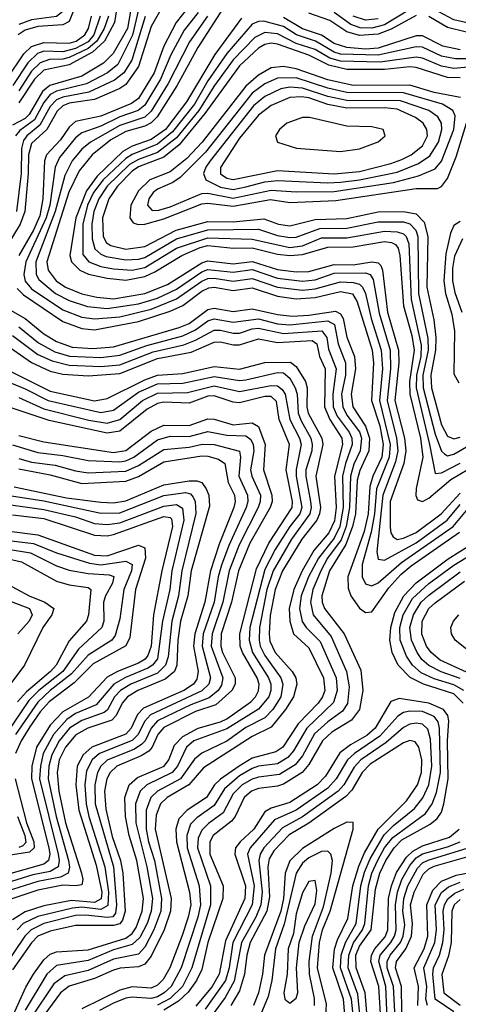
# Model space of a CAD drawing. Header units: inches. Extents: x 501365 to 657855, y 482276 to 547543.
# Tile 560 of 656: x 591213 to 592604, y 505834 to 508958. Entities that reach past the tile are written whole.
import ezdxf

# ---------------------------------------------------------------- set-up
doc = ezdxf.new("R2010")
doc.units = ezdxf.units.IN
doc.header["$MEASUREMENT"] = 0
doc.layers.add('A5590', color=7, linetype='Continuous')

msp = doc.modelspace()

# ---------------------------------------------------------------- linework, layer by layer
at = {"layer": 'A5590', "color": 5}
for points, elevation in [([(591851.6, 510000), (591850, 509998.6), (591770, 509859.2), (591649.7, 509690), (591628.4, 509590), (591601.9, 509510), (591586.3, 509430), (591570, 509382.1), (591512.8, 509290), (591492.2, 509267.8), (591441.9, 509230), (591427.2, 509212.8), (591416.2, 509190), (591387.4, 509072.6), (591385, 508990), (591370, 508953), (591350, 508942.2), (591270, 508936.5), (591230, 508924.9), (591207.9, 508910)], 3080), ([(591821.2, 510000), (591790, 509939.9), (591750, 509876.9), (591710, 509819.3), (591622.9, 509710), (591607.8, 509670), (591560.6, 509450), (591542.9, 509397.1), (591473.9, 509290), (591413.9, 509246.1), (591391.7, 509210), (591362.9, 509090), (591358.6, 509010), (591350, 508984.7), (591330, 508968.8), (591250, 508958.4), (591210, 508942.6)], 3060), ([(591850, 509128.1), (591709, 508950), (591670, 508873.9), (591639.1, 508790), (591590, 508708.7), (591567.7, 508692.3), (591470, 508652), (591390, 508635.2), (591370, 508617.8), (591342.6, 508577.4), (591297.8, 508530), (591291.5, 508510), (591286.2, 508390), (591276.3, 508336.3), (591256.9, 508290), (591210.5, 508210)], 3320), ([(591529.1, 509050.9), (591514.1, 508950), (591481.9, 508890), (591444.2, 508855.8), (591370, 508815.3), (591290, 508798.5), (591260.1, 508770), (591210, 508694.3)], 3180), ([(591670, 509007.5), (591630, 508937.1), (591590.2, 508810), (591550, 508753), (591530, 508739.9), (591450, 508705.5), (591370, 508693.5), (591350, 508685.3), (591331.6, 508668.4), (591298.5, 508610), (591250, 508565.2), (591240.6, 508530), (591240.1, 508470), (591229.6, 508350), (591214.3, 508310), (591154.5, 508210)], 3280), ([(591568.7, 509010), (591554.9, 508930), (591509.3, 508850.7), (591479.2, 508820.8), (591410, 508779), (591308.1, 508750), (591285.5, 508730), (591242.7, 508657.3), (591230, 508645.2), (591190, 508624)], 3220), ([(591867.8, 509010), (591777.4, 508870), (591711.5, 508748.5), (591648.8, 508650), (591630, 508631.3), (591610, 508620.3), (591550, 508603.6), (591502.4, 508577.6), (591443.2, 508530), (591401.1, 508478.9), (591369, 508411), (591298.5, 508190), (591303.5, 508163.5), (591329, 508130), (591357.7, 508110), (591410, 508088.8), (591457.4, 508077.4), (591510, 508072.6), (591610, 508089.2), (591681.9, 508118.1), (591790, 508186.7), (591810, 508192.7), (591890, 508183.6), (591950, 508191.1), (592030, 508165.5), (592090, 508158.8), (592130, 508159.8), (592210, 508181.7), (592270, 508181), (592330, 508189.7), (592350, 508186.8), (592358, 508178), (592363.6, 508163.6), (592379.4, 508030), (592414.3, 507910), (592414.8, 507870), (592402.9, 507750), (592433, 507630), (592437.5, 507590), (592430.9, 507550), (592388.2, 507430), (592388.2, 507348.2), (592389.7, 507329.7), (592396.9, 507316.9), (592409.4, 507309.4), (592430, 507312.8), (592470, 507331.1), (592549.5, 507390), (592610, 507456.4)], 3380), ([(592830, 508981.5), (592750.4, 508949.6), (592730, 508945.8), (592650, 508943.8), (592590, 508958.3), (592510, 509000.7)], 3360), ([(591171.7, 508770), (591225.7, 508850), (591250, 508873.2), (591290, 508886.1), (591370, 508884.2), (591392.4, 508890), (591419.4, 508910), (591430.8, 508930), (591440.9, 508970)], 3120), ([(591468.1, 508970), (591447.9, 508910), (591430, 508888.5), (591390, 508866.5), (591350, 508856.9), (591290, 508858), (591269.3, 508850.7), (591238.5, 508821.5), (591190.8, 508749.2)], 3140), ([(591589.7, 508990.3), (591570.7, 508909.3), (591524.1, 508816), (591491.6, 508790), (591425.2, 508754.8), (591330, 508732), (591310, 508720.8), (591290, 508696), (591259.5, 508640.5), (591213.5, 508606.5), (591200, 508590)], 3240), ([(591611.3, 508968.7), (591568.1, 508830), (591542.7, 508790), (591513.5, 508766.5), (591431.9, 508728.1), (591350, 508713), (591330, 508703.7), (591310, 508683.3), (591276.7, 508623.3), (591235.4, 508590), (591224.6, 508575.4), (591218.9, 508550), (591217.5, 508470), (591202.5, 508350)], 3260), ([(591494.6, 508970), (591481.2, 508930), (591457.9, 508890), (591430, 508867.2), (591370, 508838), (591350, 508832.8), (591307.7, 508832.3), (591278, 508822), (591250, 508794.8), (591210, 508732.5)], 3160), ([(591778.6, 508981.4), (591734.6, 508925.4), (591692.6, 508847.4), (591659, 508770), (591610, 508687.3), (591589, 508670), (591530, 508650.4), (591470, 508620.6), (591410, 508599.5), (591390, 508583.8), (591338.7, 508521.3), (591325.2, 508490), (591308.1, 508370), (591296.9, 508330), (591232.5, 508190), (591226.2, 508150), (591230, 508128.4), (591250, 508104.8), (591350, 508038.1), (591410, 508014), (591450, 508009.3), (591530, 508015.9), (591630, 508040.3), (591710, 508072.5), (591790, 508128.5), (591810, 508136.9), (591830, 508137.9), (591890, 508128.6), (591950, 508136.9), (592030, 508109.7), (592110, 508100.1), (592150, 508103.9), (592230, 508126.4), (592270, 508124.7), (592290, 508119.1), (592300.4, 508110), (592309.5, 508090), (592327.9, 508010), (592358.9, 507910), (592362.9, 507850), (592354.4, 507750), (592388.1, 507610), (592384.7, 507570), (592344, 507470), (592337.8, 507390), (592327.7, 507332.3), (592299.2, 507230), (592298.7, 507190), (592310, 507168.1), (592330, 507161.8), (592350, 507171.3), (592423.6, 507236.4), (592587, 507350), (592630, 507401.1)], 3340), ([(591808.9, 508970), (591751.6, 508888.4), (591683.6, 508756.4), (591630, 508668.4), (591610, 508649.5), (591530, 508622.4), (591437.7, 508570), (591410, 508547.8), (591379.4, 508510), (591356.3, 508463.7), (591325.9, 508350), (591264.4, 508190), (591264.8, 508150), (591273.5, 508133.5), (591326.1, 508090), (591370, 508066.9), (591427.9, 508047.9), (591490, 508042.2), (591590, 508057), (591650, 508075.2), (591710, 508103.5), (591790, 508158.3), (591810, 508165.7), (591890, 508157.4), (591950, 508165.2), (592030, 508138.1), (592110, 508128.7), (592150, 508133), (592210, 508153.7), (592310, 508155.1), (592324.5, 508150), (592333.8, 508133.8), (592352.4, 508027.6), (592387.2, 507910), (592389.1, 507850), (592378.7, 507750), (592408.3, 507630), (592411.9, 507590), (592404.7, 507555.3), (592364.4, 507450), (592345.6, 507270), (592350, 507246.9), (592370, 507243.3), (592470, 507298.6), (592568.9, 507370), (592610, 507420.2)], 3360), ([(591916.4, 508963.6), (591832, 508848), (591741.8, 508698.2), (591675.8, 508610), (591630, 508578.5), (591570, 508557), (591539.9, 508540.1), (591458.3, 508461.7), (591424.7, 508415.3), (591391.3, 508330), (591372.4, 508210), (591377.7, 508190), (591403.5, 508163.5), (591431.4, 508151.4), (591490, 508137.7), (591550, 508132), (591610, 508143.6), (591642, 508158), (591726.6, 508210), (591784.7, 508235.3), (591810, 508241.4), (591890, 508233.2), (591950, 508234.8), (592030, 508214.5), (592070, 508209.7), (592110, 508213.1), (592190, 508237), (592270, 508237.4), (592370, 508254.5), (592391.5, 508251.5), (592404.5, 508244.5), (592413.1, 508233.1), (592418.6, 508210), (592430, 508050), (592456.1, 507956.1), (592464.1, 507910), (592449.3, 507810), (592449.9, 507770), (592484, 507630), (592491.8, 507570), (592470.6, 507470.6), (592468.7, 507448.7), (592474.4, 507434.4), (592490, 507429.8), (592510, 507440.6), (592580.4, 507499.6), (592665.3, 507550)], 3420), ([(592610, 508862.3), (592554.5, 508874.5), (592490, 508906.7), (592470, 508907.1), (592350, 508868.2), (592310, 508865), (592250, 508870), (592210, 508883), (592169.6, 508909.6), (592110, 508929.7), (592050, 508965.8)], 3420), ([(592470, 508972.2), (592391.3, 508928.7), (592350, 508912), (592290, 508908.3), (592250, 508919.6), (592196, 508956), (592130, 508979.6)], 3380), ([(592450.5, 508990.5), (592370, 508942.3), (592330, 508931.5), (592292.3, 508932.3), (592262.6, 508942.6), (592210, 508981.6)], 3360), ([(592350, 508960.6), (592310, 508956.5), (592270, 508969.5)], 3340), ([(592630, 508918.5), (592570, 508933.7), (592510, 508968.6)], 3380), ([(592630, 508833.9), (592594.4, 508834.4), (592550, 508843.1), (592490, 508871.4), (592470, 508872.6), (592350, 508846.3), (592230, 508849.5), (592210, 508854.9), (592150.5, 508890.5), (592090.8, 508910), (592050, 508936.3), (591986.8, 508953.2), (591970, 508952.7), (591950, 508944.1), (591869.4, 508850.6), (591810, 508764.3), (591767, 508690), (591697.9, 508602.1), (591650, 508563.9), (591570, 508530.1), (591550, 508517.5), (591477.8, 508450), (591447, 508410), (591428.3, 508370), (591412.8, 508310), (591413.5, 508213.5), (591431.8, 508190), (591470, 508175.7), (591510, 508167.4), (591570, 508163.1), (591610, 508172.2), (591710, 508233.8), (591810, 508265.8), (591950, 508261.7), (592070, 508235.6), (592110, 508241), (592170, 508266.2), (592250, 508266.3), (592370, 508287), (592410, 508285.6), (592430, 508279), (592438.7, 508270), (592446.8, 508246.8), (592454.1, 508070), (592485.7, 507925.7), (592484.5, 507890), (592471, 507830), (592469.9, 507789.9), (592512.9, 507610), (592530, 507518.2), (592550, 507520.3), (592610, 507551)], 3440), ([(592690, 508813.2), (592590, 508803.6), (592550, 508810.9), (592490, 508836.2), (592470, 508839.5), (592356.1, 508823.9), (592230, 508826.6), (592196, 508836), (592150, 508864.1), (592090, 508882.4), (592030, 508913.9), (591990, 508918.1), (591958.4, 508901.6), (591889.5, 508830.5), (591830.8, 508749.2), (591781.4, 508670), (591710, 508583.5), (591650, 508537.4), (591590, 508515.1), (591561.4, 508498.6), (591490.4, 508430), (591463.6, 508390), (591448, 508350), (591441.4, 508310), (591443.1, 508263.1), (591451, 508231), (591470, 508213.9), (591486.8, 508206.8), (591550, 508195.9), (591590, 508198.4), (591610, 508204.2), (591710, 508262.7), (591810, 508291.2), (591970, 508294.2), (592030, 508273.9), (592070, 508267), (592090, 508268.1), (592164.6, 508295.4), (592250, 508297.3), (592350, 508317.4), (592430, 508316.8), (592450, 508311.1), (592469.4, 508290), (592475.7, 508270), (592478, 508090), (592507, 507947), (592508.4, 507910), (592491.7, 507830), (592492.8, 507790), (592530, 507643.3), (592550, 507589.7), (592560.3, 507580.3), (592570, 507574.5), (592590, 507579.6), (592630, 507602.7)], 3460), ([(592610, 508774.1), (592570, 508775.2), (592470, 508807.2), (592450, 508809.2), (592370, 508800.6), (592250, 508800.4), (592193.6, 508813.6), (592130, 508845.4), (592030, 508881), (592010, 508884.3), (591990, 508880), (591970, 508867.6), (591910, 508811.6), (591800.2, 508660.2), (591718.8, 508561.2), (591670, 508521.8), (591590, 508492), (591570, 508478), (591523.6, 508430), (591495.1, 508390), (591475.1, 508330), (591478, 508270), (591488.7, 508250), (591501.7, 508241.7), (591550, 508230.2), (591610, 508239.1), (591709.6, 508290), (591810, 508318), (591890, 508316.6), (591986.7, 508326.7), (592033.6, 508310), (592070, 508303.8), (592150, 508324.3), (592250, 508327.3), (592350, 508348.2), (592430, 508349.7), (592470, 508341.9), (592495.7, 508315.7), (592507.4, 508270), (592503.5, 508110), (592526.4, 508006.4), (592532.7, 507950), (592531.3, 507910), (592516.2, 507830), (592519.1, 507790), (592550, 507672.8), (592570, 507637.3), (592590, 507628.2), (592610, 507633.3)], 3480), ([(592611, 508711), (592527.4, 508727.4), (592450, 508750.4), (592270, 508750), (592190, 508767.1), (592090, 508802.6), (592050, 508809.8), (592010, 508805.6), (591970, 508782.7), (591930, 508747.8), (591791.7, 508570), (591742.6, 508517.4), (591690, 508476.1), (591625.1, 508450), (591590, 508415.4), (591565, 508370), (591561.7, 508330), (591573.3, 508313.3), (591588.4, 508308.4), (591610, 508309.4), (591670, 508326.7), (591790, 508373.8), (591810, 508375.8), (591890, 508366.6), (592007.8, 508387.8), (592070, 508378.3), (592215, 508385), (592470, 508422.3), (592537.3, 508422.7), (592551, 508429), (592570, 508454.4), (592596.8, 508523.2), (592629.5, 508630)], 3520), ([(592610, 508317.8), (592590, 508305.4), (592578.8, 508281.2), (592564.2, 508215.8), (592557.5, 508130), (592563.5, 508090), (592583.5, 508023.5), (592591.9, 507970), (592590, 507834.4), (592605.8, 507805.7)], 3520), ([(592616.9, 508263.1), (592592.2, 508207.8), (592585.7, 508170), (592585.5, 508130), (592593.1, 508093.1), (592615, 508030)], 3540), ([(591205.4, 508105.4), (591225.3, 508085.3), (591350, 508000.7), (591410, 507978), (591450, 507974.1), (591590, 508000.5), (591690, 508033.2), (591730, 508051.2), (591790, 508096.7), (591812.8, 508107.2), (591830, 508109.4), (591890, 508098.6), (591950, 508107.3), (592030, 508081.3), (592090, 508073), (592150, 508076.6), (592230, 508095.9), (592268.2, 508088.2), (592283.1, 508063.1), (592330.2, 507910), (592335.2, 507870), (592328.4, 507750), (592354.9, 507670), (592366, 507610), (592361.4, 507570), (592333, 507510), (592322.9, 507477.2), (592318, 507390), (592305.6, 507334.4), (592253, 507190), (592254.7, 507154.7), (592262.6, 507130), (592290, 507091.3), (592310, 507076.9), (592330, 507079.4), (592384, 507156), (592421.9, 507198.1), (592454.3, 507225.7), (592607.5, 507332.5)], 3320), ([(591154, 508054), (591230, 508010.4), (591290, 507961.2), (591330, 507936.9), (591379.5, 507919.5), (591445.2, 507914.8), (591510, 507919.9), (591718.6, 507981.4), (591750, 507994.6), (591810, 508038.7), (591830, 508042.9), (591890, 508032.1), (591950, 508040.8), (592030, 508022.7), (592078, 508018), (592130, 508020.4), (592214, 508034), (592230, 508025.3), (592238.2, 508010), (592250.7, 507950.7), (592274.4, 507890), (592278.1, 507850), (592263.7, 507770), (592269.4, 507730), (592310, 507668.1), (592322, 507630), (592319.9, 507590), (592292, 507528), (592283.1, 507496.9), (592277.5, 507390), (592268.3, 507350), (592246.7, 507293.3), (592195, 507210), (592170.6, 507130), (592171.7, 507110), (592179, 507090), (592241.7, 507010), (592294.7, 506894.7), (592301, 506830), (592290.3, 506769.7), (592264.6, 506735.4), (592202.5, 506697.5), (592173, 506670), (592130, 506595.4), (592108.3, 506570), (592050, 506532.4), (592030, 506526), (591970, 506519.1), (591948.1, 506510), (591924.5, 506490), (591896.4, 506430), (591885.1, 506414.9), (591826.7, 506370), (591816.3, 506350), (591816.3, 506310), (591857.9, 506210), (591857, 506170), (591809.6, 506030), (591790, 505944.6), (591773.8, 505910), (591747.5, 505872.5), (591716.2, 505843.8), (591670, 505815.5)], 3280), ([(591210, 507984.2), (591273, 507933), (591324.9, 507904.9), (591370.9, 507890.9), (591470, 507886.3), (591530, 507893.6), (591615.6, 507924.4), (591730, 507955.7), (591770, 507973.8), (591810, 508002.3), (591830, 508008.8), (591890, 507998.2), (591970, 508009), (592030, 507993.4), (592070, 507990.4), (592190, 508003.3), (592211, 507991), (592223, 507930), (592246.2, 507870), (592246.4, 507830), (592233.8, 507770), (592237.1, 507730), (592250, 507703.1), (592290.1, 507650.1), (592296.6, 507630), (592292.6, 507590), (592272.4, 507547.6), (592261.4, 507510), (592258.8, 507410), (592248.2, 507350), (592232, 507308), (592188.5, 507250), (592167.4, 507210), (592142, 507150), (592134.7, 507110), (592143.3, 507070), (592201, 507001), (592249.4, 506890), (592258.2, 506841.8), (592251.9, 506788.1), (592236.3, 506763.7), (592189.6, 506730), (592148.1, 506691.9), (592110, 506622.7), (592086.4, 506593.6), (592036.8, 506563.2), (591970, 506555.1), (591950, 506548.7), (591918.3, 506530), (591890, 506501.9), (591858.1, 506441.9), (591811.8, 506408.2), (591790, 506386.1), (591779.2, 506360.9), (591776.9, 506330), (591818.4, 506210), (591817.6, 506150), (591759.2, 505950), (591729.5, 505890), (591690, 505852.4), (591650, 505830.8)], 3260), ([(591190, 507956), (591270, 507895.9), (591315.4, 507875.4), (591370, 507862.1), (591470, 507858.1), (591530, 507863.2), (591635.8, 507904.2), (591733.2, 507926.8), (591770, 507941), (591830, 507973.3), (591850, 507973.5), (591890, 507963.7), (591910, 507964), (591950, 507977.5), (591970, 507979.1), (592050, 507963), (592171.5, 507971.5), (592187.1, 507950), (592192.6, 507912.6), (592216.6, 507850), (592205.4, 507770), (592207.4, 507730), (592220.1, 507700.1), (592257.4, 507650), (592266.2, 507630), (592267.4, 507610), (592245.7, 507550), (592236.5, 507510), (592238.3, 507410), (592227.8, 507350), (592210, 507313), (592160, 507250), (592128.7, 507190), (592106, 507130), (592100.2, 507090), (592108.7, 507048.7), (592121.5, 507030), (592165.5, 506985.5), (592216, 506870), (592219.8, 506830), (592207.8, 506792.2), (592123.3, 506710), (592081.5, 506638.5), (592062.7, 506617.3), (592030, 506597.4), (591970, 506589.8), (591950, 506582.4), (591910, 506558.5), (591862.2, 506517.8), (591830, 506464.4), (591774.5, 506425.5), (591754.7, 506405.3), (591742.7, 506370), (591744.1, 506330), (591781.8, 506210), (591786.1, 506150), (591777.9, 506110), (591725.1, 505950), (591692.9, 505890), (591671.4, 505870), (591650, 505858.2), (591630, 505852.5), (591570, 505856.5), (591550, 505853.4), (591510, 505838.1), (591466, 505814)], 3240), ([(591170, 507926.7), (591250.6, 507870.6), (591310, 507843.4), (591350, 507833.7), (591430, 507828.8), (591530, 507835.7), (591650, 507882.8), (591757.1, 507902.9), (591830, 507934.8), (591850, 507935.9), (591890, 507926.5), (591910, 507926.5), (591970, 507945.9), (592030, 507934.4), (592140.5, 507940.5), (592155.3, 507930), (592164, 507890), (592181.9, 507850), (592179.5, 507730), (592196.4, 507690), (592234.8, 507630), (592236.8, 507610), (592210.7, 507510), (592216.7, 507410), (592211.4, 507368.6), (592193.5, 507330), (592145.7, 507274.3), (592108.5, 507210), (592082, 507150), (592067.3, 507090), (592069.7, 507049.7), (592081.7, 507010), (592130, 506964.9), (592176.8, 506870), (592180.5, 506830), (592173.6, 506810), (592159.8, 506790), (592095.9, 506724.1), (592047, 506650), (592025, 506635), (591950, 506614.6), (591908.7, 506590), (591850, 506548.8), (591831.1, 506530), (591804.8, 506490), (591743.7, 506450), (591717.8, 506422.2), (591708.1, 506390), (591710.5, 506350), (591751.9, 506190), (591755.4, 506150), (591747.6, 506110), (591727.8, 506052.2), (591688.9, 505950), (591667.8, 505912.2), (591650, 505894.4), (591630, 505885.5), (591570, 505889), (591530, 505879.4), (591410, 505820.1)], 3220), ([(591150, 507858.6), (591310, 507779.9), (591450, 507748.6), (591490, 507756), (591610, 507815.9), (591650, 507830), (591730, 507836.2), (591830, 507858), (591910, 507849.5), (591990, 507870.8), (592071.8, 507871.8), (592090, 507858.1), (592119.3, 507810), (592124.3, 507790), (592123.7, 507730), (592127.6, 507710), (592171, 507630), (592174.3, 507610), (592151.6, 507510), (592166.6, 507410), (592163.8, 507390), (592155, 507370), (592107.6, 507310), (592046.2, 507210), (592023.4, 507150), (592007.7, 507067.7), (592003.7, 507010), (592006.5, 506986.5), (592022.6, 506950), (592077.4, 506890), (592088.5, 506870), (592092, 506850), (592081.5, 506810), (592055.7, 506770), (592010, 506713.3), (591950, 506683.7), (591795.8, 506584.2), (591749.5, 506530), (591680.1, 506490), (591659.8, 506470), (591645.5, 506434.5), (591642.9, 506390), (591693.2, 506170), (591691, 506130), (591671.2, 506070), (591630, 505986.8), (591610, 505961.1), (591590, 505952.7), (591531.6, 505948.4), (591510, 505942.1), (591450, 505915.4), (591370, 505892), (591342.4, 505870), (591277.7, 505782.3)], 3180), ([(591130, 507827.8), (591230, 507786.8), (591303.6, 507750), (591470, 507711.8), (591510, 507718.8), (591590, 507776.3), (591650, 507803.1), (591730, 507805.5), (591830, 507825.9), (591910, 507813.9), (591930, 507815.2), (592030, 507839), (592050, 507837.4), (592070, 507820.4), (592086.6, 507790), (592092.3, 507770), (592096.4, 507710), (592105.3, 507685.3), (592136.2, 507630), (592140.7, 507610), (592139, 507590), (592120.8, 507530), (592119.8, 507510), (592135.3, 507430), (592137.4, 507410), (592133.1, 507390), (592074.9, 507310), (592016.2, 507210), (591997, 507150), (591973.3, 507030), (591971.9, 506990), (591976, 506970), (591990, 506940.6), (592040.5, 506870), (592047, 506850), (592041.4, 506810), (592016.1, 506770), (591990, 506742.9), (591930, 506712), (591870, 506669.5), (591790, 506631.2), (591767.7, 506612.3), (591723.1, 506550), (591649.9, 506510.1), (591628.9, 506490), (591613.7, 506450), (591613.9, 506390), (591620.9, 506350), (591640, 506290), (591663.1, 506170), (591660.1, 506130), (591638.8, 506070), (591610, 506015.4), (591590, 505993.2), (591510, 505977.1), (591430, 505941), (591355.6, 505924.4), (591320.7, 505899.3), (591250, 505793)], 3160), ([(591210, 507759.6), (591290, 507723.3), (591432.2, 507687.8), (591490, 507678), (591530, 507689.3), (591602.8, 507750), (591650, 507773.6), (591744.6, 507775.5), (591830, 507796.1), (591910, 507778.7), (592010, 507797.8), (592030, 507796.1), (592045.1, 507785.1), (592054.5, 507770), (592069.5, 507690), (592100.2, 507630), (592105.3, 507610), (592089.3, 507530.7), (592089.2, 507510), (592107.7, 507410), (592100.9, 507390), (592069.2, 507350), (592022.6, 507277.4), (591990, 507214), (591942.6, 507030), (591940.1, 506990), (591950.7, 506950.7), (592002.3, 506870), (592009.7, 506850), (592009.8, 506830), (592002.9, 506810), (591969.9, 506770.1), (591870, 506708.2), (591765.6, 506670), (591742.1, 506650), (591713.2, 506590), (591696.8, 506570), (591616.4, 506530), (591594.6, 506510), (591580.7, 506470), (591581.5, 506410), (591616.1, 506270), (591634, 506170), (591630.3, 506130), (591617.1, 506090), (591593.9, 506046.1), (591570, 506023.5), (591510, 506007.1), (591430, 505972.6), (591330, 505957.3), (591299.5, 505930), (591230, 505815.9)], 3140), ([(591187.9, 505790), (591232.1, 505887.9), (591256.4, 505930), (591290, 505975.3), (591310, 505993.1), (591330, 506001), (591430, 506007.3), (591550, 506044), (591570, 506059), (591582.5, 506077.5), (591601.3, 506130), (591605.7, 506170), (591584.8, 506290), (591560.4, 506370), (591548.9, 506430), (591546.7, 506490), (591560.2, 506530), (591586.7, 506553.3), (591671, 506590), (591686.3, 506610), (591703.9, 506656.1), (591730, 506683.8), (591779.1, 506710), (591850, 506730), (591870, 506740.3), (591945.7, 506794.3), (591960.6, 506810), (591970, 506828.5), (591971.9, 506850), (591965.9, 506870), (591919.3, 506950), (591912.2, 506970), (591910.5, 507010), (591964.2, 507215.8), (592003.2, 507296.8), (592076.5, 507410), (592078.5, 507430), (592058.3, 507530), (592068.5, 507610), (592035.8, 507690), (592026.9, 507746.9), (592010, 507762.6), (591990, 507763.2), (591910, 507743.1), (591890, 507745.2), (591830, 507765.3), (591810, 507763.3), (591750, 507741.9), (591670, 507744.8), (591650, 507740), (591617.5, 507722.6), (591530, 507652.4), (591490, 507646.1), (591306.7, 507686.7), (591170, 507732)], 3120), ([(591210, 507639.1), (591290, 507619), (591510, 507585.5), (591550, 507591.6), (591630, 507653.1), (591670, 507672.2), (591750, 507670.7), (591810, 507692.2), (591830, 507691), (591890, 507673), (591950, 507679.5), (591970, 507667.3), (591991.6, 507610), (591985.9, 507530), (592012.7, 507450), (592013.2, 507430), (592007.6, 507410), (591942.8, 507297.2), (591906.5, 507210), (591884.5, 507110), (591851.8, 507010), (591850.3, 506970.3), (591855.6, 506950), (591896.3, 506870), (591895.8, 506850), (591885.7, 506830), (591835.4, 506784.6), (591770, 506762.7), (591670, 506712.5), (591651.4, 506690), (591633.2, 506650), (591622.7, 506637.3), (591597.8, 506622.2), (591520.5, 506590), (591499.5, 506570), (591489.3, 506550), (591482, 506510), (591486.4, 506453.6), (591506.7, 506366.7), (591532.8, 506290), (591539.5, 506250), (591547.1, 506130), (591538.8, 506101.2), (591530, 506089), (591510, 506083.6), (591390, 506084.6), (591310, 506066.6), (591270, 506049.8), (591250.6, 506029.4), (591190, 505943.7)], 3080), ([(591190, 507609.3), (591270, 507585.4), (591350, 507575.8), (591430, 507559.6), (591530, 507555), (591550, 507558.4), (591574.7, 507570), (591650, 507625.2), (591690, 507636.7), (591750, 507635.9), (591810, 507651.9), (591870, 507639.9), (591930, 507637.7), (591946, 507626), (591953.2, 507610), (591955.5, 507590), (591945, 507530), (591949, 507510), (591976.4, 507450), (591976, 507430), (591969.5, 507410), (591908.5, 507291.5), (591876.7, 507210), (591857.6, 507110), (591823, 507010), (591820.6, 506970), (591857.6, 506870), (591852.9, 506847.1), (591842.7, 506830), (591813.9, 506806.1), (591756.1, 506783.9), (591650, 506733.5), (591630, 506710.7), (591610.4, 506670), (591600.6, 506659.4), (591576.6, 506643.4), (591490.8, 506609.2), (591469.8, 506590), (591459.2, 506570), (591451.2, 506530), (591452.8, 506470), (591509.9, 506270), (591520.2, 506150), (591517, 506123), (591507.9, 506112.1), (591490.8, 506109.2), (591423, 506117), (591390, 506115.7), (591290, 506090.4), (591249.3, 506070.7), (591229.5, 506050.5), (591161.3, 505950)], 3060), ([(591210, 507566.4), (591250, 507554.8), (591325.3, 507545.3), (591390, 507526.6), (591430, 507520.3), (591550, 507525.8), (591590, 507543.3), (591670, 507594.5), (591750, 507601.6), (591791.7, 507611.6), (591830, 507610.2), (591909.5, 507589.5), (591912.6, 507570), (591907.9, 507510), (591935.7, 507450), (591936.2, 507430), (591930.6, 507410), (591875.8, 507290), (591852.7, 507227.3), (591841.9, 507190), (591829.9, 507110), (591794.9, 507010), (591791.7, 506970), (591817.7, 506870), (591812.2, 506850), (591791, 506829), (591627.3, 506752.7), (591608.4, 506731.6), (591588.8, 506690), (591570, 506670.7), (591466.2, 506630), (591443, 506610), (591424.8, 506575.2), (591419.5, 506530), (591424.1, 506470), (591432.3, 506430), (591482.6, 506270), (591494.5, 506190), (591492.7, 506147.3), (591470, 506134.8), (591410, 506141.9), (591380.4, 506139.6), (591270, 506112.7), (591224.1, 506090), (591205.2, 506070)], 3040), ([(591210, 507532.8), (591310, 507513.7), (591410, 507486.9), (591550, 507493.8), (591590, 507508.7), (591670, 507555.4), (591790, 507574.7), (591810, 507573.7), (591843.4, 507563.4), (591863.5, 507550), (591874.4, 507490), (591893.8, 507450), (591896.3, 507430), (591892.4, 507410), (591845.6, 507294.4), (591817.5, 507210), (591800.4, 507110), (591767.9, 507010), (591764.4, 506970), (591779.2, 506890), (591774.7, 506865.3), (591763.8, 506850), (591733, 506830), (591605.9, 506774.1), (591586.8, 506753.2), (591566.7, 506710), (591550, 506691), (591441.6, 506650), (591414.2, 506625.8), (591395, 506590), (591390.5, 506530), (591401, 506450), (591455.2, 506275.2), (591472.9, 506190), (591471.5, 506168.5), (591450, 506157.1), (591377.1, 506162.9), (591290, 506146.9), (591230, 506127.7), (591190, 506102.2)], 3020), ([(591195.9, 507475.9), (591361.3, 507441.3), (591470, 507427.8), (591510, 507425.6), (591550, 507431.3), (591670, 507482), (591750, 507495.5), (591774.7, 507494.7), (591790, 507489.7), (591804.4, 507470), (591812.4, 507450), (591815.2, 507415.2), (591757, 507210), (591745.8, 507130), (591722.9, 507050), (591714.7, 506990), (591711.1, 506910), (591703.7, 506890), (591674.7, 506865.3), (591587.8, 506830), (591554.4, 506810), (591537.9, 506790), (591518.4, 506750), (591504.8, 506735.2), (591429.2, 506710.7), (591391.3, 506688.7), (591357.7, 506650), (591338.2, 506610), (591331.6, 506570), (591337.5, 506510), (591358.4, 506410), (591408.9, 506250), (591412.9, 506230), (591410, 506213.2), (591390.4, 506209.6), (591350, 506212.3), (591270, 506196.6), (591175.1, 506164.9)], 2980), ([(591187.4, 507447.4), (591290, 507431.4), (591470, 507392.7), (591530, 507393.9), (591670, 507448.3), (591738.5, 507458.5), (591754.1, 507454.1), (591763.4, 507443.4), (591769.6, 507429.6), (591771.1, 507391.1), (591726.7, 507210), (591716.3, 507130), (591695.1, 507050), (591683.4, 506936.6), (591675.6, 506910), (591650, 506885), (591565.9, 506850), (591532.4, 506830), (591513.8, 506810), (591491.3, 506768.7), (591480.4, 506759.6), (591410, 506734.5), (591371.2, 506710), (591338.3, 506670), (591314.8, 506625.2), (591305.6, 506590), (591303.5, 506550), (591328.4, 506430), (591368.2, 506290), (591371.2, 506268.8), (591366.4, 506250), (591342.6, 506237.4), (591270, 506223.2), (591170, 506191.9)], 2960), ([(591170, 507421), (591290, 507404.1), (591390, 507380.6), (591450, 507360), (591490, 507356.2), (591530, 507362.2), (591670, 507414.7), (591710, 507420.4), (591728.8, 507408.8), (591733.2, 507370), (591695.4, 507210), (591688.7, 507150), (591665.4, 507050), (591650.2, 506929.8), (591633.6, 506910), (591619.1, 506900.9), (591548.5, 506871.5), (591511.5, 506850), (591455.8, 506784.2), (591390, 506756.6), (591362.2, 506737.8), (591320.2, 506690), (591287.9, 506630), (591278.6, 506590), (591276.1, 506550), (591334.8, 506310), (591338.2, 506290), (591335.1, 506270), (591310, 506255.9), (591254.9, 506245.1), (591170, 506218.2)], 2940), ([(591190, 507387.2), (591290, 507376), (591450, 507322.7), (591490, 507320.8), (591510, 507325.1), (591670, 507382), (591690, 507378.9), (591694.3, 507374.3), (591697.6, 507350), (591663.5, 507210), (591637.1, 507070), (591629.4, 506970), (591619.2, 506940.8), (591610.7, 506929.3), (591590, 506916.3), (591522.8, 506890), (591490, 506871.9), (591431.1, 506808.9), (591350, 506762.1), (591310, 506720), (591266.5, 506650), (591251.5, 506590), (591250, 506550), (591304.9, 506330), (591308.1, 506310), (591304.7, 506290), (591290, 506279.1), (591170, 506245.1)], 2920), ([(591130, 507342.1), (591270, 507323.6), (591450, 507259.1), (591490, 507256.6), (591590, 507291.1), (591610, 507282.5), (591611.8, 507250), (591580.6, 507150), (591561.7, 506998.3), (591550, 506972), (591445.7, 506914.3), (591386.2, 506853.8), (591306.7, 506793.3), (591278.2, 506761.8), (591245.2, 506714.8), (591217.9, 506670), (591200.1, 506630)], 2880), ([(591150, 507308.8), (591256.5, 507296.5), (591330, 507266.1), (591433.9, 507233.9), (591470, 507228.1), (591550, 507240.4), (591569.7, 507230), (591567.8, 507210), (591542.8, 507150), (591530, 507056.8), (591516.2, 507003.8), (591505.2, 506990), (591430, 506942.3), (591377.6, 506882.4), (591309.9, 506830), (591270, 506792.6), (591200.1, 506690)], 2860), ([(591104.2, 507290), (591246.7, 507266.7), (591330, 507225), (591370, 507211.5), (591430, 507201.2), (591497, 507197), (591511.4, 507191.4), (591507.2, 507170), (591484.6, 507130), (591478.6, 507110), (591480.1, 507050), (591473.1, 507030), (591399, 506961), (591349.3, 506890), (591273.2, 506830), (591241.7, 506798.3), (591169.2, 506690)], 2840), ([(592619.5, 506790), (592590, 506819.7), (592493.6, 506850), (592451.1, 506871.1), (592413, 506910), (592394, 506950), (592386.4, 506990), (592389.7, 507030), (592403, 507077), (592431.3, 507130), (592470, 507171.7), (592571.9, 507248.1), (592646.1, 507293.9)], 3280), ([(591071.4, 507271.4), (591218.3, 507238.3), (591330, 507177), (591370, 507165.1), (591430, 507156.3), (591438.4, 507150), (591431, 507070), (591425.3, 507050), (591370, 506987.1), (591328.3, 506910), (591310.8, 506890), (591234.1, 506825.9), (591206.5, 506793.5)], 2820), ([(592621.5, 506830), (592590, 506848.2), (592526.9, 506866.9), (592486.3, 506886.3), (592458.6, 506910), (592439.2, 506939.2), (592419.9, 506990), (592418.7, 507030), (592429.2, 507070), (592458.8, 507121.2), (592510, 507168.8), (592590, 507227.6), (592666.2, 507273.8)], 3260), ([(591130, 507190.5), (591243.4, 507130), (591292.7, 507110), (591321.3, 507090), (591314.9, 507070), (591286.1, 507030), (591227.8, 506910), (591100.1, 506739.9)], 2780), ([(592610, 506868.2), (592548.9, 506888.9), (592510, 506909), (592488.3, 506928.3), (592473, 506950), (592455.1, 506990), (592450.1, 507030), (592461.5, 507070), (592486.4, 507110), (592510, 507132.5), (592610, 507206.2)], 3240), ([(591030, 507171.1), (591244.3, 507090), (591252.6, 507070), (591242.7, 507050), (591206.9, 507010)], 2760), ([(592630, 506888), (592546.5, 506926.5), (592517.3, 506950), (592503.2, 506970), (592488.3, 507008.3), (592489.1, 507050), (592510, 507089.8), (592530, 507107.8), (592623.1, 507176.9)], 3220), ([(592680.3, 506920.3), (592594.1, 506990), (592581.9, 507010), (592579.6, 507030), (592588.4, 507050), (592605.2, 507070)], 3180), ([(592316.6, 505770), (592308.6, 505870), (592280.2, 505950), (592279.1, 505990), (592290, 506018.9), (592327.8, 506070), (592340.8, 506199.2), (592354.9, 506250), (592374, 506290), (592400.1, 506330), (592424.6, 506355.4), (592514.5, 506405.5), (592536.7, 506423.2), (592550, 506443.7), (592558.3, 506470), (592572, 506550), (592569.7, 506670), (592573.7, 506733.7), (592570.8, 506750.8), (592556.8, 506770), (592510, 506789.1), (592415.8, 506804.2), (592390, 506794.5), (592339.7, 506710), (592313.5, 506686.5), (592262.3, 506657.7), (592228.4, 506631.6), (592182.3, 506557.7), (592156.7, 506530), (592070, 506474.1), (592010, 506456.3), (591990, 506445.1), (591955.4, 506390), (591912.3, 506350), (591897.4, 506330), (591894.8, 506310), (591929.4, 506210), (591927, 506170), (591865.1, 506034.9), (591845, 505930), (591823.7, 505890), (591772, 505828)], 3320), ([(592295.1, 505770), (592285.7, 505865.7), (592254.8, 505950), (592256.4, 505990), (592271.2, 506028.8), (592299.8, 506070), (592307.4, 506090), (592319.4, 506210), (592330, 506250), (592348.2, 506291.8), (592370.1, 506330), (592396.4, 506363.6), (592500.1, 506439.9), (592520.9, 506470), (592534.3, 506505.7), (592546.8, 506570), (592544.1, 506710), (592540, 506730), (592527.5, 506747.5), (592490, 506762.7), (592450, 506764.5), (592430, 506760.2), (592411.6, 506748.4), (592355.3, 506684.8), (592274.2, 506630), (592252.1, 506610), (592216.2, 506550), (592190, 506520.2), (592090, 506450.5), (592021.1, 506418.9), (591943.5, 506330), (591935.7, 506310), (591956.1, 506210), (591950.2, 506150), (591889.2, 506030), (591877.2, 505950), (591865.1, 505910), (591801.5, 505818.5)], 3340), ([(592279.9, 505710), (592265.1, 505850), (592230, 505950), (592232.7, 505990), (592246.4, 506030), (592279.8, 506090), (592295.1, 506210), (592306.5, 506253.5), (592324.1, 506295.9), (592368.5, 506371.5), (592398.5, 506401.5), (592465, 506455), (592490.9, 506489.1), (592510, 506530), (592520.2, 506590), (592515.2, 506675.2), (592507.1, 506707.1), (592490, 506722.8), (592470, 506726.6), (592450, 506722.8), (592430, 506712.5), (592375.2, 506664.8), (592295.1, 506610), (592273.1, 506586.9), (592240.4, 506530), (592222.7, 506510), (592110, 506429.1), (592045.8, 506394.2), (591986.8, 506330), (591975.1, 506310), (591971.1, 506290), (591981.5, 506190), (591977.3, 506150), (591961.4, 506110), (591915.9, 506030), (591892.7, 505907.3), (591864, 505856), (591830, 505807.9)], 3360), ([(592248.1, 505750), (592239.7, 505850), (592206.3, 505950), (592211.3, 506008.7), (592221, 506039), (592253.5, 506106.5), (592269.8, 506210), (592288, 506272), (592305.8, 506314.2), (592349.9, 506390.1), (592439.9, 506480.1), (592474.6, 506530), (592486.8, 506570), (592487.9, 506610), (592478.7, 506650), (592466.8, 506666.8), (592450, 506670.8), (592430, 506663.7), (592324.3, 506595.7), (592298.5, 506570), (592266.3, 506513.7), (592246.9, 506493.1), (592130, 506408.5), (592067.7, 506372.3), (592018.6, 506321.4), (592004.4, 506295.6), (591999.9, 506270), (592005.3, 506174.7), (591997.1, 506130), (591943.4, 506030), (591933.3, 505990), (591926.2, 505930), (591910, 505877.1), (591882.3, 505830)], 3380), ([(591198.1, 506550), (591235, 506410), (591258.1, 506350), (591258.4, 506330), (591243.7, 506316.3), (591170, 506304.7)], 2880), ([(591206, 506430), (591229.6, 506370), (591232.6, 506347.4), (591223.4, 506336.6), (591210, 506331.6)], 2860), ([(592184, 505796), (592185.6, 505834.4), (592157.5, 505950), (592163.5, 506030), (592173.2, 506070), (592197.3, 506130), (592270.2, 506390), (592270, 506410.5), (592250, 506411.5), (592210, 506392), (592110, 506328.7), (592070, 506289.2), (592055.1, 506250), (592049.9, 506170.1), (592040.9, 506130), (591989, 505990), (591983.1, 505930), (591969.9, 505870.1), (591954.4, 505830)], 3420), ([(592359.5, 505770), (592351.5, 505890), (592326.4, 505970), (592328.1, 505990), (592339.4, 506010), (592371.7, 506048.3), (592379.9, 506070), (592382.5, 506170), (592391.5, 506210), (592408.2, 506251.8), (592439.4, 506300.6), (592459.6, 506320.4), (592490, 506336.7), (592575.4, 506364.6), (592606.2, 506390)], 3280), ([(592378.2, 505790), (592374.4, 505890), (592351.4, 505970), (592356.1, 505990), (592390, 506030), (592401, 506050), (592406.6, 506070), (592404.2, 506150), (592410.6, 506189.4), (592425, 506230), (592450, 506274), (592470, 506298.4), (592490, 506311), (592570, 506333.7), (592610.2, 506349.8)], 3260), ([(592147.6, 505830), (592147.9, 505852.1), (592131.4, 505930), (592131.1, 505970), (592141.3, 506050), (592176.6, 506143.4), (592200.3, 506250), (592204.5, 506290), (592199.9, 506310), (592190, 506320.4), (592170, 506318.7), (592130, 506298.5), (592110, 506281.6), (592089.5, 506250.5), (592051.9, 506088.1), (592023.7, 506010), (592012.2, 505910), (592001, 505859), (591977.8, 505802.2)], 3440), ([(592403.7, 505790), (592398, 505890), (592378.7, 505950), (592378.1, 505970), (592387.5, 505990), (592420, 506030), (592428.6, 506050), (592433.8, 506086.2), (592428.3, 506130), (592430.7, 506170), (592443.9, 506210), (592474.2, 506265.8), (592490, 506282.5), (592508.1, 506291.9), (592635.4, 506330)], 3240), ([(592425.1, 505810), (592423.3, 505890), (592404.3, 505950), (592407.7, 505970), (592437.2, 506010), (592455.2, 506050), (592459, 506090), (592452.3, 506150), (592463.8, 506190), (592492.7, 506247.3), (592510, 506264), (592527.7, 506272.3), (592667.6, 506312.4)], 3220), ([(592475.1, 505830), (592477.4, 505890), (592463.8, 505950), (592495.6, 506010), (592507, 506050), (592504.2, 506150), (592523.4, 506196.6), (592550, 506225), (592596.6, 506243.4), (592690, 506261.5)], 3180), ([(592505.7, 505830), (592500.9, 505850), (592503.7, 505890), (592494.7, 505950), (592529.2, 506030), (592534.2, 506070), (592530.7, 506150), (592551, 506189), (592573.1, 506206.9), (592610, 506222.1)], 3160), ([(592589.2, 505810), (592530.6, 505850), (592522.7, 505930), (592524.6, 505950), (592544.1, 505990), (592555.2, 506030), (592559.3, 506070), (592555.6, 506130), (592559.5, 506150), (592571, 506169), (592593, 506187), (592621.1, 506198.9)], 3140), ([(592610, 506166.6), (592590.9, 506150), (592582.9, 506130), (592581.2, 506030), (592572.2, 505987.8), (592551.4, 505928.6), (592557.9, 505870), (592610, 505831.1)], 3120)]:
    msp.add_lwpolyline(points, dxfattribs=dict(at, elevation=elevation))
for points, elevation in [([(592090, 508773.5), (592030, 508772.6), (591990, 508754.6), (591950, 508724.9), (591802.1, 508537.9), (591722, 508458), (591698.7, 508441.3), (591650, 508421), (591635.8, 508410), (591622.3, 508390), (591617.9, 508370), (591633.3, 508353.3), (591654, 508354), (591690, 508364.6), (591790, 508406.5), (591810, 508407.5), (591890, 508392), (592010, 508417.5), (592090, 508412), (592210, 508413.5), (592398.7, 508441.3), (592477.6, 508462.4), (592530, 508485.4), (592550, 508509.3), (592590.1, 508609.9), (592593.6, 508653.6), (592586.3, 508670), (592553.9, 508690), (592430, 508726.3), (592250, 508727.3), (592190, 508740.9)], 3540), ([(592070, 508744.8), (592041.3, 508738.7), (591990, 508714.4), (591954.8, 508685.2), (591817.1, 508510), (591802.8, 508490), (591795.4, 508470), (591803.3, 508450), (591850, 508426.6), (591890, 508419.5), (591930, 508427.6), (591990, 508444.3), (592030, 508448.6), (592190, 508441.2), (592230, 508443.2), (592290, 508449.9), (592410, 508474.6), (592477.9, 508502.1), (592513.8, 508526.2), (592540.6, 508570), (592551.2, 508610), (592550.2, 508630), (592538.7, 508650), (592510.8, 508670), (592420.4, 508700.4), (592250, 508702.2), (592190, 508715), (592110, 508741.4)], 3560), ([(592106.3, 508713.7), (592070, 508711), (592010, 508686.4), (591970, 508655.5), (591910, 508582.7), (591849.5, 508489.5), (591850, 508469.1), (591870, 508455.6), (591890, 508451), (592030, 508480.2), (592210, 508469.5), (592290, 508476.3), (592390, 508501.6), (592424.9, 508515.1), (592454.2, 508530), (592490, 508557.8), (592506.1, 508590), (592504.2, 508610), (592492.2, 508630), (592468.1, 508648.1), (592410, 508674), (592370, 508678.2), (592250, 508677.6), (592190, 508689.1), (592129.8, 508710)], 3580), ([(592110, 508648.4), (592060.5, 508630), (592036.5, 508610), (592023.9, 508590), (592030.2, 508570), (592091.2, 508551.2), (592230, 508540.3), (592290, 508548.3), (592350, 508571.1), (592371.5, 508590), (592365, 508610), (592330, 508618.4), (592250, 508620.1), (592132.3, 508647.7)], 3620), ([(592150, 506226.6), (592130, 506223.8), (592110, 506188.2), (592090, 506120.7), (592080.9, 506059.1), (592064.3, 506010), (592060.9, 505930), (592050.9, 505870), (592053.8, 505850), (592070, 505838), (592090, 505853.8), (592095.4, 505870), (592091.2, 505950), (592099.2, 506030), (592116.6, 506083.4), (592150, 506152.9), (592155, 506195)], 3460)]:
    msp.add_lwpolyline(points, close=True, dxfattribs=dict(at, elevation=elevation))

doc.saveas('drawing.dxf')
